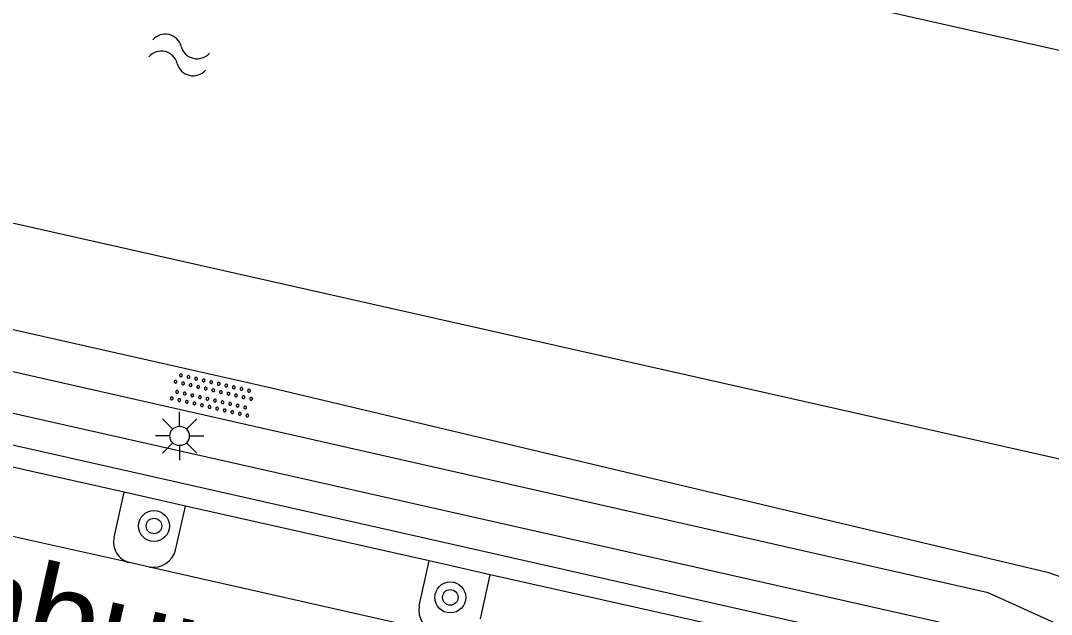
# Model space of a CAD drawing. Extents: x 128999 to 131010, y 395498 to 399007.
# Drawn here: x 129243.68 to 129270.27, y 398795.32 to 398810.61 of the extents above; entities that cross this region are included whole.
import ezdxf

# ---------------------------------------------------------------- set-up
doc = ezdxf.new("R2010")
doc.units = 0
for name, color, linetype in [('gg-anno-openbare ruimte label', 7, 'Continuous'), ('gg-knt-bovenkant onderkant talud', 7, 'Continuous'), ('gg-knt-verharding', 7, 'Continuous'), ('gg-knt-verharding nz', 7, 'Continuous'), ('gg-kntw-beschoeiing', 7, 'Continuous'), ('gt-grn-groengrens', 7, 'Continuous'), ('gt-symb-boom', 7, 'Continuous'), ('gt-symb-lichtmast', 7, 'Continuous'), ('gt-symb-overige verharding', 7, 'Continuous'), ('gt-symb-watersymbool', 7, 'Continuous')]:
    doc.layers.add(name, color=color, linetype=linetype)

# ---------------------------------------------------------------- blocks, each defined once
blk = doc.blocks.new('gt0-LMAST')
at = {"layer": 'gt-symb-lichtmast'}
for p, q in [((-0.005, 0.246), (-0.005, 0.621)), ((-0.182, 0.173), (-0.447, 0.438)), ((0.172, 0.173), (0.437, 0.438)), ((-0.255, -0.004), (-0.63, -0.004)), ((-0.182, -0.181), (-0.447, -0.446)), ((-0.005, -0.254), (-0.005, -0.629)), ((0.437, -0.446), (0.172, -0.181)), ((0.245, -0.004), (0.62, -0.004))]:
    blk.add_line(p, q, dxfattribs=at)
blk.add_circle((-0.005, -0.004), 0.25, dxfattribs=at)
blk = doc.blocks.new('gt0-OVH')
at = {"layer": 'gt-symb-overige verharding'}
for points in [[(-0.972, 0.298), (-0.967, 0.308), (-0.965, 0.319), (-0.966, 0.33), (-0.971, 0.34), (-0.978, 0.348), (-0.988, 0.353), (-0.999, 0.355), (-1.01, 0.354), (-1.02, 0.349), (-1.028, 0.342), (-1.033, 0.332), (-1.035, 0.321), (-1.034, 0.31), (-1.029, 0.3), (-1.022, 0.292), (-1.012, 0.287), (-1.001, 0.285), (-0.99, 0.286), (-0.98, 0.291)], [(-0.772, 0.298), (-0.767, 0.308), (-0.765, 0.319), (-0.766, 0.33), (-0.771, 0.34), (-0.778, 0.348), (-0.788, 0.353), (-0.799, 0.355), (-0.81, 0.354), (-0.82, 0.349), (-0.828, 0.342), (-0.833, 0.332), (-0.835, 0.321), (-0.834, 0.31), (-0.829, 0.3), (-0.822, 0.292), (-0.812, 0.287), (-0.801, 0.285), (-0.79, 0.286), (-0.78, 0.291)], [(-0.572, 0.298), (-0.567, 0.308), (-0.565, 0.319), (-0.566, 0.33), (-0.571, 0.34), (-0.578, 0.348), (-0.588, 0.353), (-0.599, 0.355), (-0.61, 0.354), (-0.62, 0.349), (-0.628, 0.342), (-0.633, 0.332), (-0.635, 0.321), (-0.634, 0.31), (-0.629, 0.3), (-0.622, 0.292), (-0.612, 0.287), (-0.601, 0.285), (-0.59, 0.286), (-0.58, 0.291)], [(-0.372, 0.298), (-0.367, 0.308), (-0.365, 0.319), (-0.366, 0.33), (-0.371, 0.34), (-0.378, 0.348), (-0.388, 0.353), (-0.399, 0.355), (-0.41, 0.354), (-0.42, 0.349), (-0.428, 0.342), (-0.433, 0.332), (-0.435, 0.321), (-0.434, 0.31), (-0.429, 0.3), (-0.422, 0.292), (-0.412, 0.287), (-0.401, 0.285), (-0.39, 0.286), (-0.38, 0.291)], [(-0.172, 0.298), (-0.167, 0.308), (-0.165, 0.319), (-0.166, 0.33), (-0.171, 0.34), (-0.178, 0.348), (-0.188, 0.353), (-0.199, 0.355), (-0.21, 0.354), (-0.22, 0.349), (-0.228, 0.342), (-0.233, 0.332), (-0.235, 0.321), (-0.234, 0.31), (-0.229, 0.3), (-0.222, 0.292), (-0.212, 0.287), (-0.201, 0.285), (-0.19, 0.286), (-0.18, 0.291)], [(0.028, 0.298), (0.033, 0.308), (0.035, 0.319), (0.034, 0.33), (0.029, 0.34), (0.022, 0.348), (0.012, 0.353), (0.001, 0.355), (-0.01, 0.354), (-0.02, 0.349), (-0.028, 0.342), (-0.033, 0.332), (-0.035, 0.321), (-0.034, 0.31), (-0.029, 0.3), (-0.022, 0.292), (-0.012, 0.287), (-0.001, 0.285), (0.01, 0.286), (0.02, 0.291)], [(0.228, 0.298), (0.233, 0.308), (0.235, 0.319), (0.234, 0.33), (0.229, 0.34), (0.222, 0.348), (0.212, 0.353), (0.201, 0.355), (0.19, 0.354), (0.18, 0.349), (0.172, 0.342), (0.167, 0.332), (0.165, 0.321), (0.166, 0.31), (0.171, 0.3), (0.178, 0.292), (0.188, 0.287), (0.199, 0.285), (0.21, 0.286), (0.22, 0.291)], [(0.428, 0.298), (0.433, 0.308), (0.435, 0.319), (0.434, 0.33), (0.429, 0.34), (0.422, 0.348), (0.412, 0.353), (0.401, 0.355), (0.39, 0.354), (0.38, 0.349), (0.372, 0.342), (0.367, 0.332), (0.365, 0.321), (0.366, 0.31), (0.371, 0.3), (0.378, 0.292), (0.388, 0.287), (0.399, 0.285), (0.41, 0.286), (0.42, 0.291)], [(0.628, 0.298), (0.633, 0.308), (0.635, 0.319), (0.634, 0.33), (0.629, 0.34), (0.622, 0.348), (0.612, 0.353), (0.601, 0.355), (0.59, 0.354), (0.58, 0.349), (0.572, 0.342), (0.567, 0.332), (0.565, 0.321), (0.566, 0.31), (0.571, 0.3), (0.578, 0.292), (0.588, 0.287), (0.599, 0.285), (0.61, 0.286), (0.62, 0.291)], [(0.828, 0.298), (0.833, 0.308), (0.835, 0.319), (0.834, 0.33), (0.829, 0.34), (0.822, 0.348), (0.812, 0.353), (0.801, 0.355), (0.79, 0.354), (0.78, 0.349), (0.772, 0.342), (0.767, 0.332), (0.765, 0.321), (0.766, 0.31), (0.771, 0.3), (0.778, 0.292), (0.788, 0.287), (0.799, 0.285), (0.81, 0.286), (0.82, 0.291)], [(1.028, 0.298), (1.033, 0.308), (1.035, 0.319), (1.034, 0.33), (1.029, 0.34), (1.022, 0.348), (1.012, 0.353), (1.001, 0.355), (0.99, 0.354), (0.98, 0.349), (0.972, 0.342), (0.967, 0.332), (0.965, 0.321), (0.966, 0.31), (0.971, 0.3), (0.978, 0.292), (0.988, 0.287), (0.999, 0.285), (1.01, 0.286), (1.02, 0.291)], [(-0.872, 0.106), (-0.867, 0.116), (-0.865, 0.126), (-0.866, 0.137), (-0.871, 0.147), (-0.878, 0.156), (-0.888, 0.161), (-0.899, 0.163), (-0.91, 0.162), (-0.92, 0.157), (-0.928, 0.15), (-0.933, 0.14), (-0.935, 0.129), (-0.934, 0.118), (-0.929, 0.108), (-0.922, 0.1), (-0.912, 0.095), (-0.901, 0.092), (-0.89, 0.094), (-0.88, 0.098)], [(-0.672, 0.106), (-0.667, 0.116), (-0.665, 0.126), (-0.666, 0.137), (-0.671, 0.147), (-0.678, 0.156), (-0.688, 0.161), (-0.699, 0.163), (-0.71, 0.162), (-0.72, 0.157), (-0.728, 0.15), (-0.733, 0.14), (-0.735, 0.129), (-0.734, 0.118), (-0.729, 0.108), (-0.722, 0.1), (-0.712, 0.095), (-0.701, 0.092), (-0.69, 0.094), (-0.68, 0.098)], [(-0.472, 0.106), (-0.467, 0.116), (-0.465, 0.126), (-0.466, 0.137), (-0.471, 0.147), (-0.478, 0.156), (-0.488, 0.161), (-0.499, 0.163), (-0.51, 0.162), (-0.52, 0.157), (-0.528, 0.15), (-0.533, 0.14), (-0.535, 0.129), (-0.534, 0.118), (-0.529, 0.108), (-0.522, 0.1), (-0.512, 0.095), (-0.501, 0.092), (-0.49, 0.094), (-0.48, 0.098)], [(-0.272, 0.106), (-0.267, 0.116), (-0.265, 0.126), (-0.266, 0.137), (-0.271, 0.147), (-0.278, 0.156), (-0.288, 0.161), (-0.299, 0.163), (-0.31, 0.162), (-0.32, 0.157), (-0.328, 0.15), (-0.333, 0.14), (-0.335, 0.129), (-0.334, 0.118), (-0.329, 0.108), (-0.322, 0.1), (-0.312, 0.095), (-0.301, 0.092), (-0.29, 0.094), (-0.28, 0.098)], [(-0.072, 0.106), (-0.067, 0.116), (-0.065, 0.126), (-0.066, 0.137), (-0.071, 0.147), (-0.078, 0.156), (-0.088, 0.161), (-0.099, 0.163), (-0.11, 0.162), (-0.12, 0.157), (-0.128, 0.15), (-0.133, 0.14), (-0.135, 0.129), (-0.134, 0.118), (-0.129, 0.108), (-0.122, 0.1), (-0.112, 0.095), (-0.101, 0.092), (-0.09, 0.094), (-0.08, 0.098)], [(0.128, 0.106), (0.133, 0.116), (0.135, 0.126), (0.134, 0.137), (0.129, 0.147), (0.122, 0.156), (0.112, 0.161), (0.101, 0.163), (0.09, 0.162), (0.08, 0.157), (0.072, 0.15), (0.067, 0.14), (0.065, 0.129), (0.066, 0.118), (0.071, 0.108), (0.078, 0.1), (0.088, 0.095), (0.099, 0.092), (0.11, 0.094), (0.12, 0.098)], [(0.328, 0.106), (0.333, 0.116), (0.335, 0.126), (0.334, 0.137), (0.329, 0.147), (0.322, 0.156), (0.312, 0.161), (0.301, 0.163), (0.29, 0.162), (0.28, 0.157), (0.272, 0.15), (0.267, 0.14), (0.265, 0.129), (0.266, 0.118), (0.271, 0.108), (0.278, 0.1), (0.288, 0.095), (0.299, 0.092), (0.31, 0.094), (0.32, 0.098)], [(0.528, 0.106), (0.533, 0.116), (0.535, 0.126), (0.534, 0.137), (0.529, 0.147), (0.522, 0.156), (0.512, 0.161), (0.501, 0.163), (0.49, 0.162), (0.48, 0.157), (0.472, 0.15), (0.467, 0.14), (0.465, 0.129), (0.466, 0.118), (0.471, 0.108), (0.478, 0.1), (0.488, 0.095), (0.499, 0.092), (0.51, 0.094), (0.52, 0.098)], [(0.728, 0.106), (0.733, 0.116), (0.735, 0.126), (0.734, 0.137), (0.729, 0.147), (0.722, 0.156), (0.712, 0.161), (0.701, 0.163), (0.69, 0.162), (0.68, 0.157), (0.672, 0.15), (0.667, 0.14), (0.665, 0.129), (0.666, 0.118), (0.671, 0.108), (0.678, 0.1), (0.688, 0.095), (0.699, 0.092), (0.71, 0.094), (0.72, 0.098)], [(0.928, 0.106), (0.933, 0.116), (0.935, 0.126), (0.934, 0.137), (0.929, 0.147), (0.922, 0.156), (0.912, 0.161), (0.901, 0.163), (0.89, 0.162), (0.88, 0.157), (0.872, 0.15), (0.867, 0.14), (0.865, 0.129), (0.866, 0.118), (0.871, 0.108), (0.878, 0.1), (0.888, 0.095), (0.899, 0.092), (0.91, 0.094), (0.92, 0.098)], [(-0.972, -0.142), (-0.967, -0.132), (-0.965, -0.121), (-0.966, -0.11), (-0.971, -0.1), (-0.978, -0.092), (-0.988, -0.087), (-0.999, -0.085), (-1.01, -0.086), (-1.02, -0.091), (-1.028, -0.098), (-1.033, -0.108), (-1.035, -0.119), (-1.034, -0.13), (-1.029, -0.14), (-1.022, -0.148), (-1.012, -0.153), (-1.001, -0.155), (-0.99, -0.154), (-0.98, -0.149)], [(-0.772, -0.142), (-0.767, -0.132), (-0.765, -0.121), (-0.766, -0.11), (-0.771, -0.1), (-0.778, -0.092), (-0.788, -0.087), (-0.799, -0.085), (-0.81, -0.086), (-0.82, -0.091), (-0.828, -0.098), (-0.833, -0.108), (-0.835, -0.119), (-0.834, -0.13), (-0.829, -0.14), (-0.822, -0.148), (-0.812, -0.153), (-0.801, -0.155), (-0.79, -0.154), (-0.78, -0.149)], [(-0.572, -0.142), (-0.567, -0.132), (-0.565, -0.121), (-0.566, -0.11), (-0.571, -0.1), (-0.578, -0.092), (-0.588, -0.087), (-0.599, -0.085), (-0.61, -0.086), (-0.62, -0.091), (-0.628, -0.098), (-0.633, -0.108), (-0.635, -0.119), (-0.634, -0.13), (-0.629, -0.14), (-0.622, -0.148), (-0.612, -0.153), (-0.601, -0.155), (-0.59, -0.154), (-0.58, -0.149)], [(-0.372, -0.142), (-0.367, -0.132), (-0.365, -0.121), (-0.366, -0.11), (-0.371, -0.1), (-0.378, -0.092), (-0.388, -0.087), (-0.399, -0.085), (-0.41, -0.086), (-0.42, -0.091), (-0.428, -0.098), (-0.433, -0.108), (-0.435, -0.119), (-0.434, -0.13), (-0.429, -0.14), (-0.422, -0.148), (-0.412, -0.153), (-0.401, -0.155), (-0.39, -0.154), (-0.38, -0.149)], [(-0.172, -0.142), (-0.167, -0.132), (-0.165, -0.121), (-0.166, -0.11), (-0.171, -0.1), (-0.178, -0.092), (-0.188, -0.087), (-0.199, -0.085), (-0.21, -0.086), (-0.22, -0.091), (-0.228, -0.098), (-0.233, -0.108), (-0.235, -0.119), (-0.234, -0.13), (-0.229, -0.14), (-0.222, -0.148), (-0.212, -0.153), (-0.201, -0.155), (-0.19, -0.154), (-0.18, -0.149)], [(0.028, -0.142), (0.033, -0.132), (0.035, -0.121), (0.034, -0.11), (0.029, -0.1), (0.022, -0.092), (0.012, -0.087), (0.001, -0.085), (-0.01, -0.086), (-0.02, -0.091), (-0.028, -0.098), (-0.033, -0.108), (-0.035, -0.119), (-0.034, -0.13), (-0.029, -0.14), (-0.022, -0.148), (-0.012, -0.153), (-0.001, -0.155), (0.01, -0.154), (0.02, -0.149)], [(0.228, -0.142), (0.233, -0.132), (0.235, -0.121), (0.234, -0.11), (0.229, -0.1), (0.222, -0.092), (0.212, -0.087), (0.201, -0.085), (0.19, -0.086), (0.18, -0.091), (0.172, -0.098), (0.167, -0.108), (0.165, -0.119), (0.166, -0.13), (0.171, -0.14), (0.178, -0.148), (0.188, -0.153), (0.199, -0.155), (0.21, -0.154), (0.22, -0.149)], [(0.428, -0.142), (0.433, -0.132), (0.435, -0.121), (0.434, -0.11), (0.429, -0.1), (0.422, -0.092), (0.412, -0.087), (0.401, -0.085), (0.39, -0.086), (0.38, -0.091), (0.372, -0.098), (0.367, -0.108), (0.365, -0.119), (0.366, -0.13), (0.371, -0.14), (0.378, -0.148), (0.388, -0.153), (0.399, -0.155), (0.41, -0.154), (0.42, -0.149)], [(0.628, -0.142), (0.633, -0.132), (0.635, -0.121), (0.634, -0.11), (0.629, -0.1), (0.622, -0.092), (0.612, -0.087), (0.601, -0.085), (0.59, -0.086), (0.58, -0.091), (0.572, -0.098), (0.567, -0.108), (0.565, -0.119), (0.566, -0.13), (0.571, -0.14), (0.578, -0.148), (0.588, -0.153), (0.599, -0.155), (0.61, -0.154), (0.62, -0.149)], [(0.828, -0.142), (0.833, -0.132), (0.835, -0.121), (0.834, -0.11), (0.829, -0.1), (0.822, -0.092), (0.812, -0.087), (0.801, -0.085), (0.79, -0.086), (0.78, -0.091), (0.772, -0.098), (0.767, -0.108), (0.765, -0.119), (0.766, -0.13), (0.771, -0.14), (0.778, -0.148), (0.788, -0.153), (0.799, -0.155), (0.81, -0.154), (0.82, -0.149)], [(1.028, -0.142), (1.033, -0.132), (1.035, -0.121), (1.034, -0.11), (1.029, -0.1), (1.022, -0.092), (1.012, -0.087), (1.001, -0.085), (0.99, -0.086), (0.98, -0.091), (0.972, -0.098), (0.967, -0.108), (0.965, -0.119), (0.966, -0.13), (0.971, -0.14), (0.978, -0.148), (0.988, -0.153), (0.999, -0.155), (1.01, -0.154), (1.02, -0.149)], [(-0.872, -0.334), (-0.867, -0.324), (-0.865, -0.314), (-0.866, -0.303), (-0.871, -0.293), (-0.878, -0.284), (-0.888, -0.279), (-0.899, -0.277), (-0.91, -0.278), (-0.92, -0.283), (-0.928, -0.29), (-0.933, -0.3), (-0.935, -0.311), (-0.934, -0.322), (-0.929, -0.332), (-0.922, -0.34), (-0.912, -0.345), (-0.901, -0.348), (-0.89, -0.346), (-0.88, -0.342)], [(-0.672, -0.334), (-0.667, -0.324), (-0.665, -0.314), (-0.666, -0.303), (-0.671, -0.293), (-0.678, -0.284), (-0.688, -0.279), (-0.699, -0.277), (-0.71, -0.278), (-0.72, -0.283), (-0.728, -0.29), (-0.733, -0.3), (-0.735, -0.311), (-0.734, -0.322), (-0.729, -0.332), (-0.722, -0.34), (-0.712, -0.345), (-0.701, -0.348), (-0.69, -0.346), (-0.68, -0.342)], [(-0.472, -0.334), (-0.467, -0.324), (-0.465, -0.314), (-0.466, -0.303), (-0.471, -0.293), (-0.478, -0.284), (-0.488, -0.279), (-0.499, -0.277), (-0.51, -0.278), (-0.52, -0.283), (-0.528, -0.29), (-0.533, -0.3), (-0.535, -0.311), (-0.534, -0.322), (-0.529, -0.332), (-0.522, -0.34), (-0.512, -0.345), (-0.501, -0.348), (-0.49, -0.346), (-0.48, -0.342)], [(-0.272, -0.334), (-0.267, -0.324), (-0.265, -0.314), (-0.266, -0.303), (-0.271, -0.293), (-0.278, -0.284), (-0.288, -0.279), (-0.299, -0.277), (-0.31, -0.278), (-0.32, -0.283), (-0.328, -0.29), (-0.333, -0.3), (-0.335, -0.311), (-0.334, -0.322), (-0.329, -0.332), (-0.322, -0.34), (-0.312, -0.345), (-0.301, -0.348), (-0.29, -0.346), (-0.28, -0.342)], [(-0.072, -0.334), (-0.067, -0.324), (-0.065, -0.314), (-0.066, -0.303), (-0.071, -0.293), (-0.078, -0.284), (-0.088, -0.279), (-0.099, -0.277), (-0.11, -0.278), (-0.12, -0.283), (-0.128, -0.29), (-0.133, -0.3), (-0.135, -0.311), (-0.134, -0.322), (-0.129, -0.332), (-0.122, -0.34), (-0.112, -0.345), (-0.101, -0.348), (-0.09, -0.346), (-0.08, -0.342)], [(0.128, -0.334), (0.133, -0.324), (0.135, -0.314), (0.134, -0.303), (0.129, -0.293), (0.122, -0.284), (0.112, -0.279), (0.101, -0.277), (0.09, -0.278), (0.08, -0.283), (0.072, -0.29), (0.067, -0.3), (0.065, -0.311), (0.066, -0.322), (0.071, -0.332), (0.078, -0.34), (0.088, -0.345), (0.099, -0.348), (0.11, -0.346), (0.12, -0.342)], [(0.328, -0.334), (0.333, -0.324), (0.335, -0.314), (0.334, -0.303), (0.329, -0.293), (0.322, -0.284), (0.312, -0.279), (0.301, -0.277), (0.29, -0.278), (0.28, -0.283), (0.272, -0.29), (0.267, -0.3), (0.265, -0.311), (0.266, -0.322), (0.271, -0.332), (0.278, -0.34), (0.288, -0.345), (0.299, -0.348), (0.31, -0.346), (0.32, -0.342)], [(0.528, -0.334), (0.533, -0.324), (0.535, -0.314), (0.534, -0.303), (0.529, -0.293), (0.522, -0.284), (0.512, -0.279), (0.501, -0.277), (0.49, -0.278), (0.48, -0.283), (0.472, -0.29), (0.467, -0.3), (0.465, -0.311), (0.466, -0.322), (0.471, -0.332), (0.478, -0.34), (0.488, -0.345), (0.499, -0.348), (0.51, -0.346), (0.52, -0.342)], [(0.728, -0.334), (0.733, -0.324), (0.735, -0.314), (0.734, -0.303), (0.729, -0.293), (0.722, -0.284), (0.712, -0.279), (0.701, -0.277), (0.69, -0.278), (0.68, -0.283), (0.672, -0.29), (0.667, -0.3), (0.665, -0.311), (0.666, -0.322), (0.671, -0.332), (0.678, -0.34), (0.688, -0.345), (0.699, -0.348), (0.71, -0.346), (0.72, -0.342)], [(0.928, -0.334), (0.933, -0.324), (0.935, -0.314), (0.934, -0.303), (0.929, -0.293), (0.922, -0.284), (0.912, -0.279), (0.901, -0.277), (0.89, -0.278), (0.88, -0.283), (0.872, -0.29), (0.867, -0.3), (0.865, -0.311), (0.866, -0.322), (0.871, -0.332), (0.878, -0.34), (0.888, -0.345), (0.899, -0.348), (0.91, -0.346), (0.92, -0.342)]]:
    blk.add_lwpolyline(points, close=True, dxfattribs=at)
blk = doc.blocks.new('gt0-WA')
at = {"layer": 'gt-symb-watersymbool'}
for centre, start, end in [((-0.323, 0.022), 28.0725, 151.9275), ((0.427, 0.422), 208.0725, 331.9275), ((-0.323, -0.428), 28.0725, 151.9275), ((0.427, -0.028), 208.0725, 331.9275)]:
    blk.add_arc(centre, 0.425, start, end, dxfattribs=at)
blk = doc.blocks.new('gt0-BOOM')
at = {"layer": 'gt-symb-boom'}
for radius in [0.4, 0.2]:
    blk.add_circle((0, 0), radius, dxfattribs=at)

msp = doc.modelspace()

# ---------------------------------------------------------------- linework, layer by layer
at = {"layer": 'gg-knt-bovenkant onderkant talud'}
msp.add_lwpolyline([(129281.072, 398792.583), (129270.207, 398796.387), (129250.158, 398801.148), (129224.447, 398806.941)], dxfattribs=at)
at = {"layer": 'gg-knt-verharding'}
for p, q in [((129269.291, 398793.858), (129223.298, 398804.219)), ((129246.355, 398798.462), (129240.105, 398799.866)), ((129246.095, 398797.307), (129246.355, 398798.462)), ((129247.937, 398798.106), (129246.355, 398798.462)), ((129247.681, 398796.969), (129247.937, 398798.106)), ((129254.225, 398796.692), (129247.937, 398798.106)), ((129247.009, 398796.535), (129246.495, 398796.65)), ((129253.965, 398795.535), (129254.225, 398796.692)), ((129255.798, 398796.339), (129254.225, 398796.692)), ((129255.542, 398795.202), (129255.798, 398796.339)), ((129262.047, 398794.934), (129255.798, 398796.339))]:
    msp.add_line(p, q, dxfattribs=at)
for centre, radius, start, end in [((129246.623, 398797.178), 0.543, 166.2623, 256.4062), ((129247.096, 398797.138), 0.609, 261.7947, 343.9167), ((129254.522, 398795.421), 0.569, 168.3937, 257.0681)]:
    msp.add_arc(centre, radius, start, end, dxfattribs=at)
at = {"layer": 'gg-knt-verharding nz'}
for p, q in [((129246.495, 398796.65), (129239.229, 398798.268)), ((129254.395, 398794.866), (129247.009, 398796.535))]:
    msp.add_line(p, q, dxfattribs=at)
msp.add_lwpolyline([(129276.844, 398792.157), (129268.642, 398795.868), (129222.952, 398806.208)], dxfattribs=at)
at = {"layer": 'gg-kntw-beschoeiing'}
for points in [[(129284.199, 398804.76), (129283.081, 398805.04), (129281.561, 398807.35), (129228.711, 398819.23), (129225.671, 398818.94), (129222.991, 398817.33), (129222.684, 398816.019)], [(129282.85, 398798.75), (129281.601, 398799.06), (129279.181, 398797.36), (129226.331, 398809.25), (129223.761, 398810.7), (129222.011, 398813.14), (129222.343, 398814.559)]]:
    msp.add_lwpolyline(points, dxfattribs=at)
at = {"layer": 'gt-grn-groengrens'}
msp.add_lwpolyline([(129269.291, 398793.858), (129269.467, 398794.639), (129222.349, 398805.253)], dxfattribs=at)

# ---------------------------------------------------------------- block references
at = {"layer": 'gt-symb-boom'}
for p in [(129247.123, 398797.593), (129254.767, 398795.753)]:
    msp.add_blockref('gt0-BOOM', p, dxfattribs=at)
at = {"layer": 'gt-symb-lichtmast'}
msp.add_blockref('gt0-LMAST', (129247.789, 398799.917), dxfattribs=at)
at = {"layer": 'gt-symb-overige verharding', "rotation": 167.22875743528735}
msp.add_blockref('gt0-OVH', (129248.627, 398800.973), dxfattribs=at)
at = {"layer": 'gt-symb-watersymbool', "rotation": -13.411071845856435}
msp.add_blockref('gt0-WA', (129247.723, 398809.745), dxfattribs=at)

# ---------------------------------------------------------------- texts
at = {"layer": 'gg-anno-openbare ruimte label'}
msp.add_text('Domburgsingel', height=2.5, rotation=347.4, dxfattribs=at).set_placement((129236.731, 398795.746))

doc.saveas('drawing.dxf')
